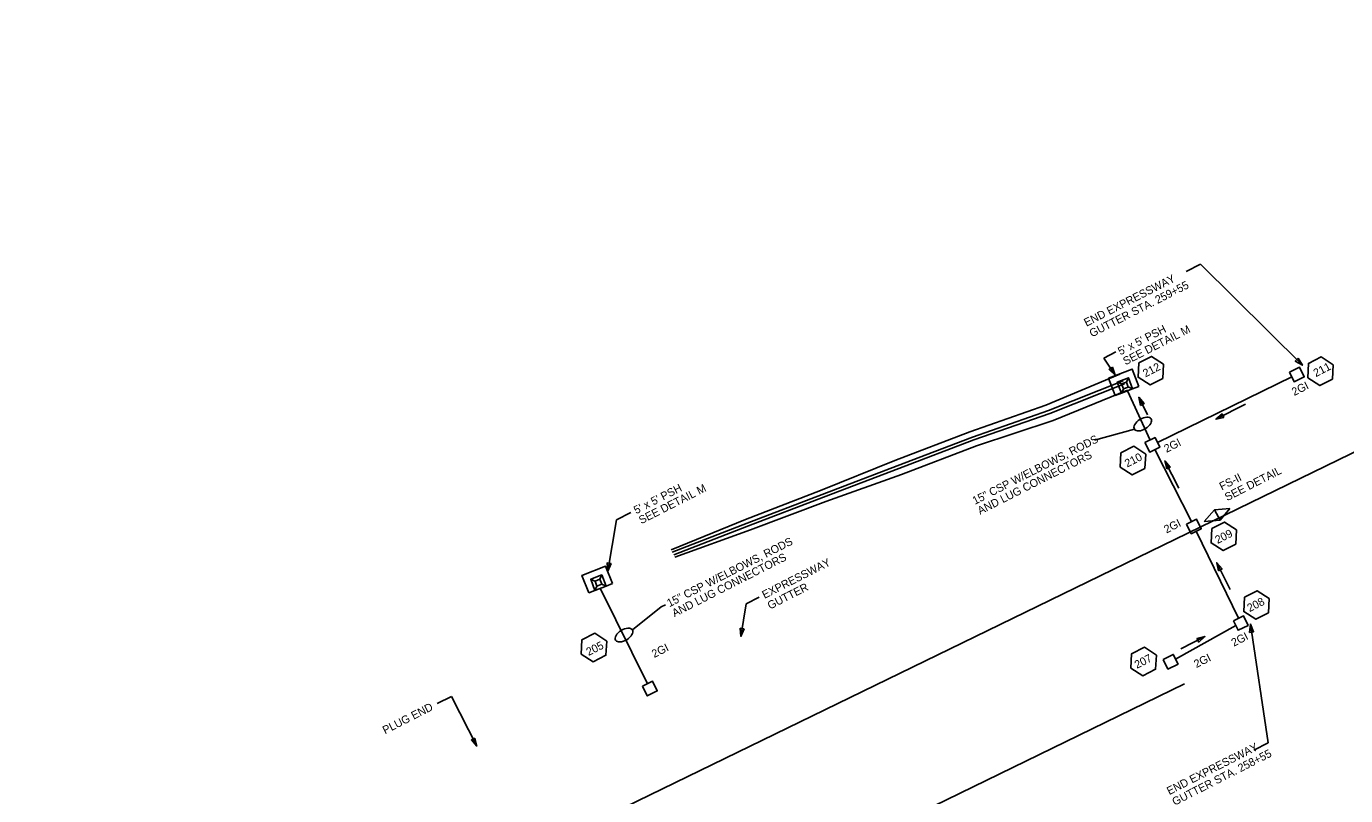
# Model space of a CAD drawing. Extents: x 2384780 to 2405432, y 547869 to 573706.
# Drawn here: x 2402662 to 2403486, y 571259 to 571739 of the extents above; entities that cross this region are included whole.
import ezdxf

# ---------------------------------------------------------------- set-up
doc = ezdxf.new("R2010")
doc.units = 0
for name, color, linetype in [('Old_Level_1', 7, 'Continuous'), ('Old_Level_10', 7, 'Continuous'), ('Old_Level_19', 7, 'Continuous'), ('Old_Level_20', 7, 'Continuous'), ('Old_Level_48', 7, 'Continuous'), ('Old_Level_5', 7, 'Continuous'), ('Old_Level_63', 7, 'Continuous'), ('Old_Level_9', 7, 'Continuous')]:
    doc.layers.add(name, color=color, linetype=linetype)

# ---------------------------------------------------------------- blocks, each defined once
blk = doc.blocks.new('BUBBLE')
at = {"layer": 'Old_Level_10'}
blk.add_ellipse((0, 0), major_axis=(192, 154), ratio=0.548538, dxfattribs=at)
blk = doc.blocks.new('CSP')
at = {"layer": 'Old_Level_5'}
for p, q in [((6.20475, 0.966), (28.794, 5.5635)), ((28.794, 5.5635), (31.66675, 5.5635))]:
    blk.add_line(p, q, dxfattribs=at)
at = {"layer": 'Old_Level_5', "xscale": 0.025000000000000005, "yscale": 0.02500000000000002, "rotation": -34.0057372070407}
blk.add_blockref('BUBBLE', (0.06575, 0.47025), dxfattribs=at)
at = {"layer": 'Old_Level_5'}
for s, p in [('15" CSP W/ELBOWS, RODS', (33.2535, 3.063)), ('AND LUG CONNECTORS', (33.25375, -3.9365))]:
    blk.add_text(s, height=4.9999995, dxfattribs=at).set_placement(p)
blk = doc.blocks.new('PSS')
at = {"layer": 'Old_Level_1'}
for p, q in [((0, 14.8595), (0, 31.69675)), ((8.3065, 6.55325), (0, 14.8595)), ((21.4495, 6.591), (29.77475, 14.8595)), ((0, -31.71525), (0.00025, -14.859)), ((8.34375, -6.59075), (0.00025, -14.859)), ((21.46825, -6.55325), (29.77475, -14.8595))]:
    blk.add_line(p, q, dxfattribs=at)
for points in [[(0, 31.69675), (46.6125, 31.69675), (46.61225, -31.71575), (0, -31.71525)], [(0.00025, -14.859), (0, 14.8595)], [(0.00025, -14.859), (29.77475, -14.8595), (29.77475, 14.8595), (0, 14.8595)]]:
    blk.add_lwpolyline(points, dxfattribs=at)
blk.add_lwpolyline([(8.3065, 6.55325), (21.469, 6.553), (21.46825, -6.55325), (8.30625, -6.55325)], close=True, dxfattribs=at)

msp = doc.modelspace()

# ---------------------------------------------------------------- linework, layer by layer
at = {"layer": 'Old_Level_1'}
for p, q in [((2403368.23, 571479.39), (2403452.17, 571520.25)), ((2403363.61, 571480.86), (2403349.56, 571511.66)), ((2403389.53, 571429.87), (2403366.54, 571474.84)), ((2403418.82, 571369.52), (2403392.47, 571423.84)), ((2403020.05, 571388.31), (2403049.69, 571328.57)), ((2403379.62, 571343.85), (2403417.13, 571364.97))]:
    msp.add_line(p, q, dxfattribs=at)
for points in [[(2403415.66, 571367.99), (2403421.98, 571371.06), (2403424.91, 571365.04), (2403418.59, 571361.96)], [(2403371.84, 571343.79), (2403378.15, 571346.86), (2403381.08, 571340.84), (2403374.77, 571337.77)]]:
    msp.add_lwpolyline(points, close=True, dxfattribs=at)
at = {"layer": 'Old_Level_19'}
msp.add_line((2402661.61, 571069.6), (2404037.47, 571739.29), dxfattribs=at)
at = {"layer": 'Old_Level_20'}
for points in [[(2403372.09, 571528.24), (2403364.59, 571533.12), (2403356.61, 571529.06), (2403356.14, 571520.12), (2403363.65, 571515.24), (2403371.62, 571519.31)], [(2403478.08, 571527.87), (2403470.58, 571532.74), (2403462.6, 571528.68), (2403462.14, 571519.74), (2403469.64, 571514.87), (2403477.62, 571518.93)], [(2403360.9, 571472.04), (2403353.4, 571476.92), (2403345.42, 571472.85), (2403344.95, 571463.92), (2403352.46, 571459.04), (2403360.43, 571463.11)], [(2403417.72, 571424.73), (2403410.21, 571429.61), (2403402.24, 571425.54), (2403401.77, 571416.61), (2403409.27, 571411.73), (2403417.25, 571415.8)], [(2403438.07, 571381.83), (2403430.56, 571386.7), (2403422.59, 571382.64), (2403422.12, 571373.71), (2403429.63, 571368.83), (2403437.6, 571372.89)], [(2403024.18, 571355.28), (2403016.67, 571360.15), (2403008.7, 571356.09), (2403008.23, 571347.15), (2403015.73, 571342.28), (2403023.71, 571346.34)], [(2403367.57, 571346.53), (2403360.07, 571351.41), (2403352.09, 571347.35), (2403351.62, 571338.41), (2403359.13, 571333.53), (2403367.1, 571337.6)]]:
    msp.add_lwpolyline(points, close=True, dxfattribs=at)
at = {"layer": 'Old_Level_48'}
for p, q in [((2403344.74, 571521.9), (2403298.54, 571502.56)), ((2403346.73, 571517.81), (2403300.17, 571499.21)), ((2403347.6, 571516.01), (2403301.05, 571497.41)), ((2403349.54, 571512.03), (2403303.12, 571493.15)), ((2403298.54, 571502.56), (2403251.02, 571485.96)), ((2403300.17, 571499.21), (2403252.61, 571482.69)), ((2403301.05, 571497.41), (2403253.48, 571480.89)), ((2403251.02, 571485.96), (2403204.16, 571467.97)), ((2403303.12, 571493.15), (2403255.28, 571477.19)), ((2403252.61, 571482.69), (2403205.71, 571464.8)), ((2403253.48, 571480.89), (2403206.58, 571463)), ((2403255.28, 571477.19), (2403208.35, 571459.37)), ((2403204.16, 571467.97), (2403157.66, 571449.25)), ((2403205.71, 571464.8), (2403158.81, 571446.91)), ((2403206.58, 571463), (2403159.68, 571445.11)), ((2403208.35, 571459.37), (2403160.99, 571442.42)), ((2403157.66, 571449.25), (2403110.82, 571431.25)), ((2403158.81, 571446.91), (2403111.92, 571428.98)), ((2403159.68, 571445.11), (2403112.8, 571427.19)), ((2403160.99, 571442.42), (2403114, 571424.72)), ((2403110.82, 571431.25), (2403064.42, 571412.32)), ((2403111.92, 571428.98), (2403065.15, 571410.83)), ((2403112.8, 571427.19), (2403066.02, 571409.03)), ((2403114, 571424.72), (2403066.67, 571407.7))]:
    msp.add_line(p, q, dxfattribs=at)
at = {"layer": 'Old_Level_5'}
for p, q in [((2403386.19, 571586.17), (2403395.1, 571590.71)), ((2403458.77, 571527.53), (2403395.1, 571590.71)), ((2403342.24, 571535.86), (2403334.7, 571532.02)), ((2403341.91, 571521.45), (2403334.7, 571532.02)), ((2403356.55, 571507.53), (2403362.04, 571496.49)), ((2403404.74, 571493.81), (2403423.28, 571503.26)), ((2403328.89, 571480.8), (2403353.84, 571487.61)), ((2403372.85, 571467.82), (2403381.54, 571450.77)), ((2403024.81, 571398.9), (2403030.34, 571431.01)), ((2403039.25, 571435.55), (2403030.34, 571431.01)), ((2403405.25, 571404.22), (2403413.75, 571387.55)), ((2403108.03, 571358.13), (2403111.36, 571378.54)), ((2403119.43, 571382.65), (2403111.36, 571378.54)), ((2403426.27, 571365.81), (2403437.31, 571291.64)), ((2403397.92, 571358.04), (2403382.89, 571350.38)), ((2402918.22, 571316.17), (2402927.13, 571320.71)), ((2402942.99, 571289.59), (2402927.13, 571320.71)), ((2403428.4, 571287.1), (2403437.31, 571291.64))]:
    msp.add_line(p, q, dxfattribs=at)
for points in [[(2403456.11, 571531.94), (2403458.77, 571527.53), (2403454.35, 571530.16)], [(2403340.12, 571526.29), (2403341.91, 571521.45), (2403338.06, 571524.88)], [(2403357.66, 571502.5), (2403356.55, 571507.53), (2403359.9, 571503.61)], [(2403409.76, 571494.97), (2403404.74, 571493.81), (2403408.62, 571497.19)], [(2403374.01, 571462.8), (2403372.85, 571467.82), (2403376.23, 571463.93)], [(2403026.89, 571403.61), (2403024.81, 571398.9), (2403024.43, 571404.04)], [(2403406.41, 571399.2), (2403405.25, 571404.22), (2403408.64, 571400.34)], [(2403110.07, 571362.86), (2403108.03, 571358.13), (2403107.6, 571363.26)], [(2403425.81, 571360.68), (2403426.27, 571365.81), (2403428.28, 571361.06)], [(2403392.9, 571356.89), (2403397.92, 571358.04), (2403394.03, 571354.66)], [(2402941.83, 571294.61), (2402942.99, 571289.59), (2402939.61, 571293.48)]]:
    msp.add_lwpolyline(points, close=True, dxfattribs=at)
at = {"layer": 'Old_Level_63'}
msp.add_line((2402758.4, 571023.41), (2403385.11, 571328.46), dxfattribs=at)
at = {"layer": 'Old_Level_9'}
for p, q in [((2403403.98, 571437.26), (2403397.52, 571430.01)), ((2403413.56, 571438.01), (2403403.98, 571437.26)), ((2403407.33, 571430.69), (2403403.98, 571437.26)), ((2403407.33, 571430.69), (2403413.56, 571438.01)), ((2403397.52, 571430.01), (2403407.33, 571430.69))]:
    msp.add_line(p, q, dxfattribs=at)
for points in [[(2403450.71, 571523.26), (2403457.02, 571526.33), (2403459.96, 571520.31), (2403453.64, 571517.24)], [(2403360.45, 571479.33), (2403366.76, 571482.4), (2403369.7, 571476.38), (2403363.38, 571473.3)], [(2403386.38, 571428.33), (2403392.69, 571431.4), (2403395.62, 571425.38), (2403389.31, 571422.3)], [(2403046.53, 571327.03), (2403052.85, 571330.1), (2403055.78, 571324.08), (2403049.46, 571321)]]:
    msp.add_lwpolyline(points, close=True, dxfattribs=at)

# ---------------------------------------------------------------- block references
at = {"layer": 'Old_Level_5'}
for name, p, xscale, yscale, rotation in [('PSS', (2403349.25, 571511.45), 0.25000000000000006, 0.25000000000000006, 110.99363176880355), ('BUBBLE', (2403359.08, 571490.84), 0.025000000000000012, 0.025000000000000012, -7.0057956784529), ('PSS', (2403020.31, 571388.27), 0.25, 0.25000000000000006, 111.09691026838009)]:
    msp.add_blockref(name, p, dxfattribs=dict(at, xscale=xscale, yscale=yscale, rotation=rotation))
at = {"layer": 'Old_Level_5', "rotation": 26.999941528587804}
msp.add_blockref('CSP', (2403035.11, 571358.54), dxfattribs=at)

# ---------------------------------------------------------------- texts
at = {"layer": 'Old_Level_1'}
for p in [(2403453.67, 571508.31), (2403373.91, 571472.81), (2403373.87, 571422.4), (2403053.84, 571344.61), (2403415.92, 571351.66), (2403392.58, 571338.29)]:
    msp.add_text('2GI', height=5, rotation=26.99994, dxfattribs=at).set_placement(p)
at = {"layer": 'Old_Level_20'}
for s, p in [('212', (2403360.69, 571519.92)), ('211', (2403467.2, 571520.11)), ('210', (2403349.31, 571463.59)), ('209', (2403405.78, 571415.85)), ('208', (2403425.8, 571373.3)), ('205', (2403012.86, 571345.87)), ('207', (2403355.44, 571337.84))]:
    msp.add_text(s, height=5, rotation=26.99994, dxfattribs=at).set_placement(p)
at = {"layer": 'Old_Level_5'}
for s, p in [('END EXPRESSWAY', (2403323.9, 571551.62)), ('GUTTER STA. 259+55', (2403327.3, 571544.94)), ("5' x 5' PSH", (2403345.11, 571533.73)), ('SEE DETAIL M', (2403348.29, 571527.49)), ('15" CSP W/ELBOWS, RODS', (2403254.22, 571440.32)), ('AND LUG CONNECTORS', (2403257.4, 571434.08)), ('SEE DETAIL', (2403411.86, 571442.61)), ("5' x 5' PSH", (2403042.61, 571434.45)), ('SEE DETAIL M', (2403045.79, 571428.22)), ('FS-II', (2403408.45, 571449.3)), ('EXPRESSWAY', (2403122.79, 571381.56)), ('GUTTER', (2403126.2, 571374.87)), ('PLUG END', (2402885.7, 571296.97)), ('END EXPRESSWAY', (2403375.62, 571258.97)), ('GUTTER STA. 258+55', (2403379.02, 571252.29))]:
    msp.add_text(s, height=5, rotation=26.99994, dxfattribs=at).set_placement(p)

doc.saveas('drawing.dxf')
